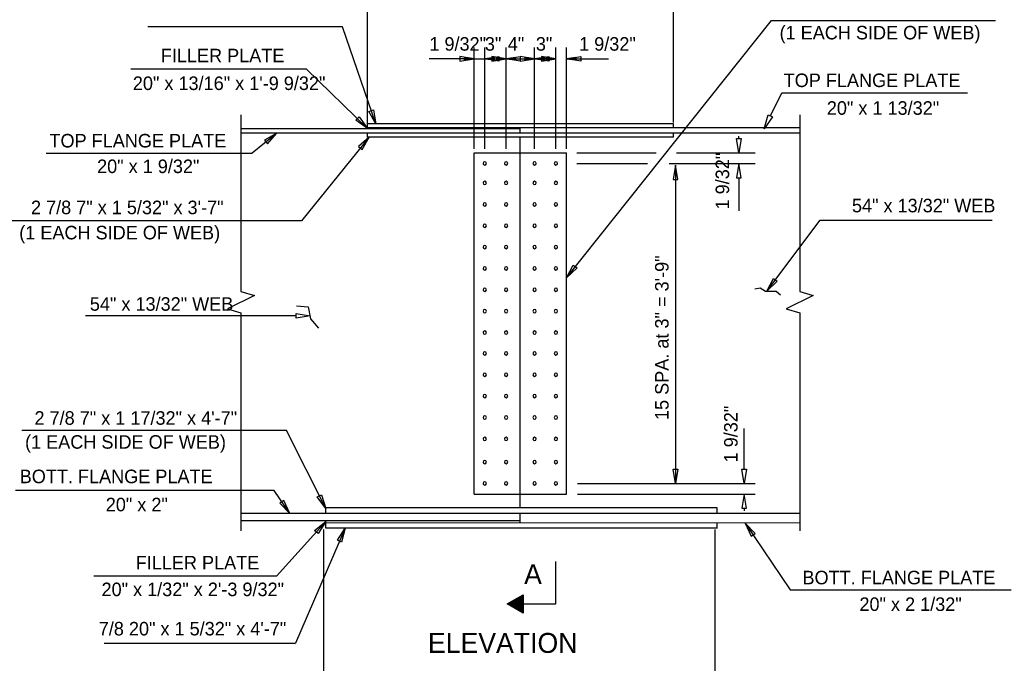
# Model space of a CAD drawing. Extents: x 4944 to 17449, y 3824 to 49087.
# Drawn here: x 6655 to 7500, y 9483 to 10031 of the extents above; entities that cross this region are included whole.
import ezdxf

# ---------------------------------------------------------------- set-up
doc = ezdxf.new("R2010")
doc.units = 0
for name, color, linetype in [('1', 7, 'Continuous'), ('2', 7, 'Continuous'), ('36_S_LINES', 7, 'Continuous'), ('3A', 7, 'Continuous'), ('4', 7, 'Continuous'), ('BEAM', 7, 'Continuous'), ('Level 25', 7, 'Continuous')]:
    doc.layers.add(name, color=color, linetype=linetype)

# ---------------------------------------------------------------- blocks, each defined once
blk = doc.blocks.new('ARROWH')
at = {"layer": '1'}
blk.add_lwpolyline([(0.1231, -0.0212), (0.1231, 0.0205), (-0.0019, -0.0003)], close=True, dxfattribs=at)
blk = doc.blocks.new('SC1136')
at = {"layer": '1'}
for p, q in [((0.4594, 0.5234), (0.5406, 0.5234)), ((0.4617, 0.5273), (0.5383, 0.5273)), ((0.4639, 0.5312), (0.5361, 0.5312)), ((0.4662, 0.5352), (0.5338, 0.5352)), ((0.4684, 0.5391), (0.5316, 0.5391)), ((0.4707, 0.543), (0.5293, 0.543)), ((0.4729, 0.5469), (0.5271, 0.5469)), ((0.4752, 0.5508), (0.5248, 0.5508)), ((0.4774, 0.5547), (0.5226, 0.5547)), ((0.4797, 0.5586), (0.5203, 0.5586)), ((0.482, 0.5625), (0.518, 0.5625)), ((0.4842, 0.5664), (0.5158, 0.5664)), ((0.4865, 0.5703), (0.5135, 0.5703)), ((0.4887, 0.5742), (0.5113, 0.5742)), ((0.491, 0.5781), (0.509, 0.5781)), ((0.4932, 0.582), (0.5068, 0.582)), ((0.4955, 0.5859), (0.5045, 0.5859)), ((0.4977, 0.5898), (0.5023, 0.5898)), ((0.4188, 0.4531), (0.5812, 0.4531)), ((0.4211, 0.457), (0.5789, 0.457)), ((0.4233, 0.4609), (0.5767, 0.4609)), ((0.4256, 0.4648), (0.5744, 0.4648)), ((0.4278, 0.4688), (0.5722, 0.4688)), ((0.4301, 0.4727), (0.5699, 0.4727)), ((0.4323, 0.4766), (0.5677, 0.4766)), ((0.4346, 0.4805), (0.5654, 0.4805)), ((0.4369, 0.4844), (0.5631, 0.4844)), ((0.4391, 0.4883), (0.5609, 0.4883)), ((0.4414, 0.4922), (0.5586, 0.4922)), ((0.4436, 0.4961), (0.5564, 0.4961)), ((0.4459, 0.5), (0.5541, 0.5)), ((0.4481, 0.5039), (0.5519, 0.5039)), ((0.4504, 0.5078), (0.5496, 0.5078)), ((0.4526, 0.5117), (0.5474, 0.5117)), ((0.4549, 0.5156), (0.5451, 0.5156)), ((0.4571, 0.5195), (0.5429, 0.5195))]:
    blk.add_line(p, q, dxfattribs=at)
blk = doc.blocks.new('DWG070')
at = {"layer": '1'}
blk.add_lwpolyline([(0, 0), (0.1406, -0.0812), (0.1406, 0.0812)], close=True, dxfattribs=at)
at = {"layer": '1', "rotation": 90}
blk.add_blockref('SC1136', (0.5945, -0.5), dxfattribs=at)

msp = doc.modelspace()

# ---------------------------------------------------------------- linework, layer by layer
at = {"layer": '1'}
for centre, start, end in [((7051.03, 9908.58), 0, 180), ((7051.03, 9908.58), 180, 0), ((7069.22, 9908.58), 0, 180), ((7069.22, 9908.58), 180, 0), ((7093.48, 9908.58), 0, 180), ((7093.48, 9908.58), 180, 0), ((7111.67, 9908.58), 0, 180), ((7111.67, 9908.58), 180, 0), ((7051.03, 9891.93), 0, 180), ((7051.03, 9891.93), 180, 0), ((7069.22, 9891.93), 0, 180), ((7069.22, 9891.93), 180, 0), ((7093.48, 9891.93), 0, 180), ((7093.48, 9891.93), 180, 0), ((7111.67, 9891.93), 0, 180), ((7111.67, 9891.93), 180, 0), ((7051.03, 9873.73), 0, 180), ((7069.22, 9873.73), 0, 180), ((7093.48, 9873.73), 0, 180), ((7111.67, 9873.73), 0, 180), ((7051.03, 9873.73), 180, 0), ((7069.22, 9873.73), 180, 0), ((7093.48, 9873.73), 180, 0), ((7111.67, 9873.73), 180, 0), ((7051.03, 9855.54), 0, 180), ((7051.03, 9855.54), 180, 0), ((7069.22, 9855.54), 0, 180), ((7069.22, 9855.54), 180, 0), ((7093.48, 9855.54), 0, 180), ((7093.48, 9855.54), 180, 0), ((7111.67, 9855.54), 0, 180), ((7111.67, 9855.54), 180, 0), ((7051.03, 9837.35), 0, 180), ((7051.03, 9837.35), 180, 0), ((7069.22, 9837.35), 0, 180), ((7069.22, 9837.35), 180, 0), ((7093.48, 9837.35), 0, 180), ((7093.48, 9837.35), 180, 0), ((7111.67, 9837.35), 0, 180), ((7111.67, 9837.35), 180, 0), ((7051.03, 9819.16), 0, 180), ((7051.03, 9819.16), 180, 0), ((7069.22, 9819.16), 0, 180), ((7069.22, 9819.16), 180, 0), ((7093.48, 9819.16), 0, 180), ((7093.48, 9819.16), 180, 0), ((7111.67, 9819.16), 0, 180), ((7111.67, 9819.16), 180, 0), ((7051.03, 9800.96), 0, 180), ((7051.03, 9800.96), 180, 0), ((7069.22, 9800.96), 0, 180), ((7069.22, 9800.96), 180, 0), ((7093.48, 9800.96), 0, 180), ((7093.48, 9800.96), 180, 0), ((7111.67, 9800.96), 0, 180), ((7111.67, 9800.96), 180, 0), ((7051.03, 9782.77), 0, 180), ((7051.03, 9782.77), 180, 0), ((7069.22, 9782.77), 0, 180), ((7069.22, 9782.77), 180, 0), ((7093.48, 9782.77), 0, 180), ((7093.48, 9782.77), 180, 0), ((7111.67, 9782.77), 0, 180), ((7111.67, 9782.77), 180, 0), ((7051.03, 9764.58), 0, 180), ((7069.22, 9764.58), 0, 180), ((7093.48, 9764.58), 0, 180), ((7111.67, 9764.58), 0, 180), ((7051.03, 9764.58), 180, 0), ((7069.22, 9764.58), 180, 0), ((7093.48, 9764.58), 180, 0), ((7111.67, 9764.58), 180, 0), ((7051.03, 9746.77), 0, 180), ((7069.22, 9746.77), 0, 180), ((7093.48, 9746.77), 0, 180), ((7111.67, 9746.77), 0, 180), ((7051.03, 9746.77), 180, 0), ((7069.22, 9746.77), 180, 0), ((7093.48, 9746.77), 180, 0), ((7111.67, 9746.77), 180, 0), ((7051.03, 9728.58), 0, 180), ((7051.03, 9728.58), 180, 0), ((7069.22, 9728.58), 0, 180), ((7069.22, 9728.58), 180, 0), ((7093.48, 9728.58), 0, 180), ((7093.48, 9728.58), 180, 0), ((7111.67, 9728.58), 0, 180), ((7111.67, 9728.58), 180, 0), ((7051.03, 9710.39), 0, 180), ((7051.03, 9710.39), 180, 0), ((7069.22, 9710.39), 0, 180), ((7069.22, 9710.39), 180, 0), ((7093.48, 9710.39), 0, 180), ((7093.48, 9710.39), 180, 0), ((7111.67, 9710.39), 0, 180), ((7111.67, 9710.39), 180, 0), ((7051.03, 9692.19), 0, 180), ((7051.03, 9692.19), 180, 0), ((7069.22, 9692.19), 0, 180), ((7069.22, 9692.19), 180, 0), ((7093.48, 9692.19), 0, 180), ((7093.48, 9692.19), 180, 0), ((7111.67, 9692.19), 0, 180), ((7111.67, 9692.19), 180, 0), ((7051.03, 9674), 0, 180), ((7051.03, 9674), 180, 0), ((7069.22, 9674), 0, 180), ((7069.22, 9674), 180, 0), ((7093.48, 9674), 0, 180), ((7093.48, 9674), 180, 0), ((7111.67, 9674), 0, 180), ((7111.67, 9674), 180, 0), ((7051.03, 9654.27), 0, 180), ((7069.22, 9654.27), 0, 180), ((7093.48, 9654.27), 0, 180), ((7111.67, 9654.27), 0, 180), ((7051.03, 9654.27), 180, 0), ((7069.22, 9654.27), 180, 0), ((7093.48, 9654.27), 180, 0), ((7111.67, 9654.27), 180, 0), ((7051.03, 9636.07), 0, 180), ((7051.03, 9636.07), 180, 0), ((7069.22, 9636.07), 0, 180), ((7069.22, 9636.07), 180, 0), ((7093.48, 9636.07), 0, 180), ((7093.48, 9636.07), 180, 0), ((7111.67, 9636.07), 0, 180), ((7111.67, 9636.07), 180, 0)]:
    msp.add_arc(centre, 1.42, start, end, dxfattribs=at)
at = {"layer": '2'}
msp.add_line((7081.35, 9626.98), (7081.35, 9917.67), dxfattribs=at)
at = {"layer": '36_S_LINES'}
for p, q in [((7120.77, 9811.18), (7295.45, 10030.29)), ((7295.45, 10030.29), (7486.22, 10030.29)), ((6929.85, 10025), (6763.92, 10025)), ((6958.15, 9942.18), (6929.85, 10025)), ((7041.93, 9920.93), (7041.93, 10007.32)), ((7120.77, 9920.93), (7120.77, 10007.32)), ((7041.93, 9997.69), (7003.75, 9997.69)), ((7032.83, 9997.69), (7051.03, 9997.69)), ((7051.03, 9997.69), (7093.48, 9997.69)), ((7051.03, 9997.69), (7075.28, 9997.69)), ((7069.22, 9997.69), (7093.48, 9997.69)), ((7069.22, 9997.69), (7111.67, 9997.69)), ((7093.48, 9997.69), (7093.48, 9997.69)), ((7111.67, 9997.69), (7093.48, 9997.69)), ((7120.77, 9997.69), (7156.39, 9997.69)), ((6899.05, 9988.98), (6749.39, 9988.98)), ((6951.2, 9938.37), (6899.05, 9988.98)), ((7294.5, 9949.09), (7304.07, 9968.76)), ((7304.07, 9968.76), (7462.45, 9968.76)), ((6843.28, 9949.83), (6843.28, 9799.41)), ((7319.41, 9949.83), (7319.41, 9799.41)), ((6873.98, 9934.33), (6852.87, 9917.32)), ((6952.6, 9930.93), (6894.86, 9859.62)), ((7267.52, 9929.8), (7267.52, 9931.74)), ((6677.49, 9917.32), (6852.87, 9917.32)), ((7129.56, 9917.67), (7197.16, 9917.67)), ((7214.44, 9917.67), (7281.56, 9917.67)), ((7213.5, 9907.04), (7213.5, 9637.61)), ((7267.52, 9896.45), (7267.52, 9868.35)), ((6894.86, 9859.62), (6645.5, 9859.62)), ((7291.36, 9799.84), (7336.82, 9860.22)), ((7336.82, 9860.22), (7483.38, 9860.22)), ((6843.28, 9799.41), (6854.8, 9796)), ((7281.05, 9801.64), (7285.66, 9802.5)), ((7285.66, 9802.5), (7290.22, 9799.72)), ((7290.22, 9799.72), (7294.73, 9799.72)), ((7294.73, 9799.72), (7299.29, 9799.67)), ((7299.29, 9799.67), (7303.13, 9796.55)), ((7319.41, 9799.41), (7330.94, 9796)), ((6854.8, 9796), (6831.76, 9784.64)), ((7330.94, 9796), (7307.89, 9784.64)), ((6831.76, 9784.64), (6843.28, 9781.24)), ((6890.63, 9787.27), (6900.63, 9786.38)), ((6900.63, 9786.38), (6902.63, 9776.16)), ((7307.89, 9784.64), (7319.41, 9781.24)), ((6890.24, 9778.72), (6710.86, 9778.72)), ((6843.28, 9781.24), (6843.28, 9595.61)), ((6902.63, 9776.16), (6909.53, 9768.16)), ((7319.41, 9781.24), (7319.41, 9595.61)), ((6882.06, 9681.09), (6656.6, 9681.09)), ((6915.58, 9614.83), (6882.06, 9681.09)), ((7272, 9648.2), (7272, 9682.75)), ((6871.69, 9629.95), (6651.24, 9629.95)), ((6884.9, 9610.33), (6871.69, 9629.95)), ((7130.1, 9626.98), (7281.56, 9626.98)), ((7272, 9614.85), (7272, 9612.82)), ((6915.61, 9603.51), (6873.6, 9557.09)), ((6932.07, 9597.83), (6889.67, 9499.96)), ((7272.99, 9602.33), (7311.31, 9545.39)), ((6873.6, 9557.09), (6718.01, 9557.03)), ((7311.31, 9545.39), (7499.61, 9545.39)), ((6726.8, 9499.96), (6889.67, 9499.96))]:
    msp.add_line(p, q, dxfattribs=at)
for points in [[(7029.8, 9999.71), (7029.8, 9995.67), (7041.93, 9997.69)], [(7033.95, 9996.68), (7033.95, 9998.7), (7041.93, 9997.69)], [(7063.16, 9999.71), (7063.16, 9995.67), (7051.03, 9997.69)], [(7059.01, 9996.68), (7059.01, 9998.7), (7051.03, 9997.69)], [(7059.02, 9996.68), (7059.02, 9998.7), (7051.03, 9997.69)], [(7059.02, 9998.7), (7059.02, 9996.68), (7051.03, 9997.69)], [(7057.09, 9999.71), (7057.09, 9995.67), (7069.22, 9997.69)], [(7061.22, 9996.68), (7061.22, 9998.7), (7069.22, 9997.69)], [(7061.22, 9998.7), (7061.22, 9996.68), (7069.22, 9997.69)], [(7061.24, 9996.68), (7061.24, 9998.7), (7069.22, 9997.69)], [(7081.35, 9999.71), (7081.35, 9995.67), (7069.22, 9997.69)], [(7077.2, 9996.68), (7077.2, 9998.7), (7069.22, 9997.69)], [(7077.22, 9996.68), (7077.22, 9998.7), (7069.22, 9997.69)], [(7077.22, 9998.7), (7077.22, 9996.68), (7069.22, 9997.69)], [(7081.35, 9999.71), (7081.35, 9995.67), (7093.48, 9997.69)], [(7085.48, 9996.68), (7085.48, 9998.7), (7093.48, 9997.69)], [(7085.48, 9998.7), (7085.48, 9996.68), (7093.48, 9997.69)], [(7085.5, 9996.68), (7085.5, 9998.7), (7093.48, 9997.69)], [(7105.61, 9999.71), (7105.61, 9995.67), (7093.48, 9997.69)], [(7101.46, 9996.68), (7101.46, 9998.7), (7093.48, 9997.69)], [(7101.47, 9996.68), (7101.47, 9998.7), (7093.48, 9997.69)], [(7101.47, 9998.7), (7101.47, 9996.68), (7093.48, 9997.69)], [(7099.54, 9999.71), (7099.54, 9995.67), (7111.67, 9997.69)], [(7103.67, 9996.68), (7103.67, 9998.7), (7111.67, 9997.69)], [(7103.67, 9998.7), (7103.67, 9996.68), (7111.67, 9997.69)], [(7103.69, 9996.68), (7103.69, 9998.7), (7111.67, 9997.69)], [(7132.89, 9999.71), (7132.89, 9995.67), (7120.77, 9997.69)], [(7128.75, 9996.68), (7128.75, 9998.7), (7120.77, 9997.69)], [(7128.76, 9996.68), (7128.76, 9998.7), (7120.77, 9997.69)], [(7128.76, 9998.7), (7128.76, 9996.68), (7120.77, 9997.69)], [(6956.16, 9954.18), (6958.15, 9942.18), (6952.38, 9952.89)], [(6943.99, 9948.17), (6951.2, 9938.37), (6941.2, 9945.3)], [(7292.68, 9949.97), (7296.32, 9948.2), (7289.19, 9938.18)], [(6863.31, 9928.32), (6865.84, 9925.17), (6874.02, 9934.36)], [(6946.6, 9920.34), (6952.6, 9930.93), (6943.49, 9922.86)], [(7265.5, 9929.8), (7269.54, 9929.8), (7267.52, 9917.67)], [(7265.5, 9896.45), (7269.54, 9896.45), (7267.52, 9908.58)], [(7211.48, 9894.91), (7215.52, 9894.91), (7213.5, 9907.04)], [(7126.52, 9822.05), (7129.73, 9819.6), (7120.77, 9811.18)], [(7297.11, 9810.71), (7300.32, 9808.25), (7291.36, 9799.84)], [(6890.24, 9776.7), (6890.24, 9780.75), (6902.37, 9778.72)], [(7211.48, 9648.2), (7215.52, 9648.2), (7213.5, 9636.07)], [(7269.98, 9648.2), (7274.02, 9648.2), (7272, 9636.07)], [(6911.95, 9626.44), (6915.58, 9614.83), (6908.38, 9624.63)], [(7269.98, 9614.85), (7274.02, 9614.85), (7272, 9626.98)], [(6906.07, 9595.95), (6915.61, 9603.51), (6909.04, 9593.27)], [(6925.47, 9587.61), (6932.07, 9597.83), (6929.14, 9586.02)]]:
    msp.add_lwpolyline(points, close=True, dxfattribs=at)
at = {"layer": '3A'}
for p, q in [((7051.03, 9920.93), (7051.03, 10007.32)), ((7069.22, 9920.93), (7069.22, 10007.32)), ((7093.48, 9920.93), (7093.48, 10007.32)), ((7111.67, 9920.93), (7111.67, 10007.32)), ((7129.56, 9908.58), (7189.6, 9908.58)), ((7208.18, 9908.58), (7281.56, 9908.58)), ((7130.1, 9636.07), (7281.56, 9636.07))]:
    msp.add_line(p, q, dxfattribs=at)
at = {"layer": '4'}
for p, q in [((7111.55, 9533.37), (7111.55, 9569.48)), ((7070.11, 9533.37), (7111.55, 9533.37))]:
    msp.add_line(p, q, dxfattribs=at)
at = {"layer": 'DEFPOINTS'}
for p, q in [((6950.9, 10196.2), (6950.9, 9942.2)), ((7211.55, 10196.2), (7211.55, 9943.47)), ((6882.06, 9681.09), (6882.06, 9681.09)), ((6913.72, 9596.84), (6913.72, 9408.96)), ((7247.14, 9596.83), (7247.14, 9404.07)), ((6889.67, 9498.96), (6889.67, 9498.96))]:
    msp.add_line(p, q, dxfattribs=at)
at = {"layer": 'Level 25'}
for p, q in [((6951.2, 9938.83), (6951.2, 9942.23)), ((7211.85, 9942.23), (6951.2, 9942.23)), ((7211.85, 9938.83), (7211.85, 9942.23)), ((7081.35, 9938.08), (6843.28, 9938.08)), ((7319.41, 9934.33), (6843.28, 9934.33)), ((6951.2, 9938.83), (6951.2, 9938.08)), ((7319.41, 9938.83), (6951.2, 9938.83)), ((6951.2, 9930.93), (6951.2, 9934.33)), ((7081.35, 9934.33), (7081.35, 9938.83)), ((7211.85, 9930.93), (7211.85, 9934.33)), ((7211.85, 9930.93), (6951.2, 9930.93)), ((7081.35, 9917.67), (7081.35, 9930.93)), ((7041.93, 9917.67), (7120.77, 9917.67)), ((7041.93, 9626.98), (7041.93, 9917.67)), ((7120.77, 9626.98), (7120.77, 9917.67)), ((7041.93, 9626.98), (7120.77, 9626.98)), ((7081.35, 9615.23), (7081.35, 9626.98)), ((6915.61, 9610.33), (6915.61, 9615.23)), ((7249.03, 9615.23), (6915.61, 9615.23)), ((7249.03, 9610.32), (7249.03, 9615.23)), ((7319.41, 9610.33), (6843.28, 9610.33)), ((7081.35, 9604.33), (6843.28, 9604.33)), ((6915.61, 9601.33), (6915.61, 9604.27)), ((7081.35, 9602.36), (7081.35, 9610.33)), ((7319.41, 9602.33), (6915.61, 9602.39)), ((6915.61, 9597.83), (6915.61, 9602.33)), ((7249.03, 9597.84), (6915.61, 9597.89)), ((7249.03, 9597.78), (7249.03, 9602.32))]:
    msp.add_line(p, q, dxfattribs=at)

# ---------------------------------------------------------------- block references
at = {"layer": '36_S_LINES'}
for p, xscale, yscale, rotation in [((6884.77, 9610.46), 97.0280040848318, 97.02800408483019, 123.60584756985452), ((7273.12, 9602.19), 97.02800408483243, 97.02800408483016, -56.61183182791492)]:
    msp.add_blockref('ARROWH', p, dxfattribs=dict(at, xscale=xscale, yscale=yscale, rotation=rotation))
at = {"layer": '4', "xscale": 97.02800408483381, "yscale": -97.02800408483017}
msp.add_blockref('DWG070', (7070.11, 9533.37), dxfattribs=at)

# ---------------------------------------------------------------- texts
at = {"layer": '3A'}
for s, p in [('(1 EACH SIDE OF WEB)', (7302.27, 10014.21)), ('1 9/32"', (7003.88, 10004.61)), ('3"', (7051.19, 10004.61)), ('4"', (7070.71, 10004.61)), ('3"', (7094.61, 10004.61)), ('1 9/32"', (7131.47, 10004.61)), ('FILLER PLATE', (6775.04, 9994.7)), ('TOP FLANGE PLATE', (7305.76, 9973.62)), ('20" x 13/16" x 1\'-9 9/32"', (6751.22, 9971.1)), ('20" x 1 13/32"', (7342.53, 9950.02)), ('TOP FLANGE PLATE', (6680.17, 9922.18)), ('20" x 1 9/32"', (6720.76, 9900.37)), ('2 7/8 7" x 1 5/32" x 3\'-7"', (6664.43, 9865.36)), ('54" x 13/32" WEB', (7363.94, 9866.93)), ('(1 EACH SIDE OF WEB)', (6654.42, 9843.91)), ('54" x 13/32" WEB', (6714.58, 9783.11)), ('2 7/8 7" x 1 17/32" x 4\'-7"', (6667.41, 9686.02)), ('(1 EACH SIDE OF WEB)', (6659.37, 9665.63)), ('BOTT. FLANGE PLATE', (6654.83, 9636.26)), ('20" x 2"', (6728.14, 9612.3)), ('FILLER PLATE', (6753.64, 9562.81)), ('BOTT. FLANGE PLATE', (7321.79, 9550.13)), ('20" x 1/32" x 2\'-3 9/32"', (6724.53, 9540.06)), ('20" x 2 1/32"', (7370.31, 9527.43)), ('7/8 20" x 1 5/32" x 4\'-7"', (6722.18, 9506.59))]:
    msp.add_text(s, height=11.52, dxfattribs=at).set_placement(p)
for s, p in [('1 9/32"', (7259.3, 9869.39)), ('15 SPA. at 3" = 3\'-9"', (7207.72, 9690.04)), ('1 9/32"', (7266.51, 9653.94))]:
    msp.add_text(s, height=11.52, rotation=90, dxfattribs=at).set_placement(p)
at = {"layer": 'BEAM'}
for s, p in [('A', (7084.61, 9550.3)), ('ELEVATION', (7002.63, 9491.73))]:
    msp.add_text(s, height=16.98, dxfattribs=at).set_placement(p)

doc.saveas('drawing.dxf')
